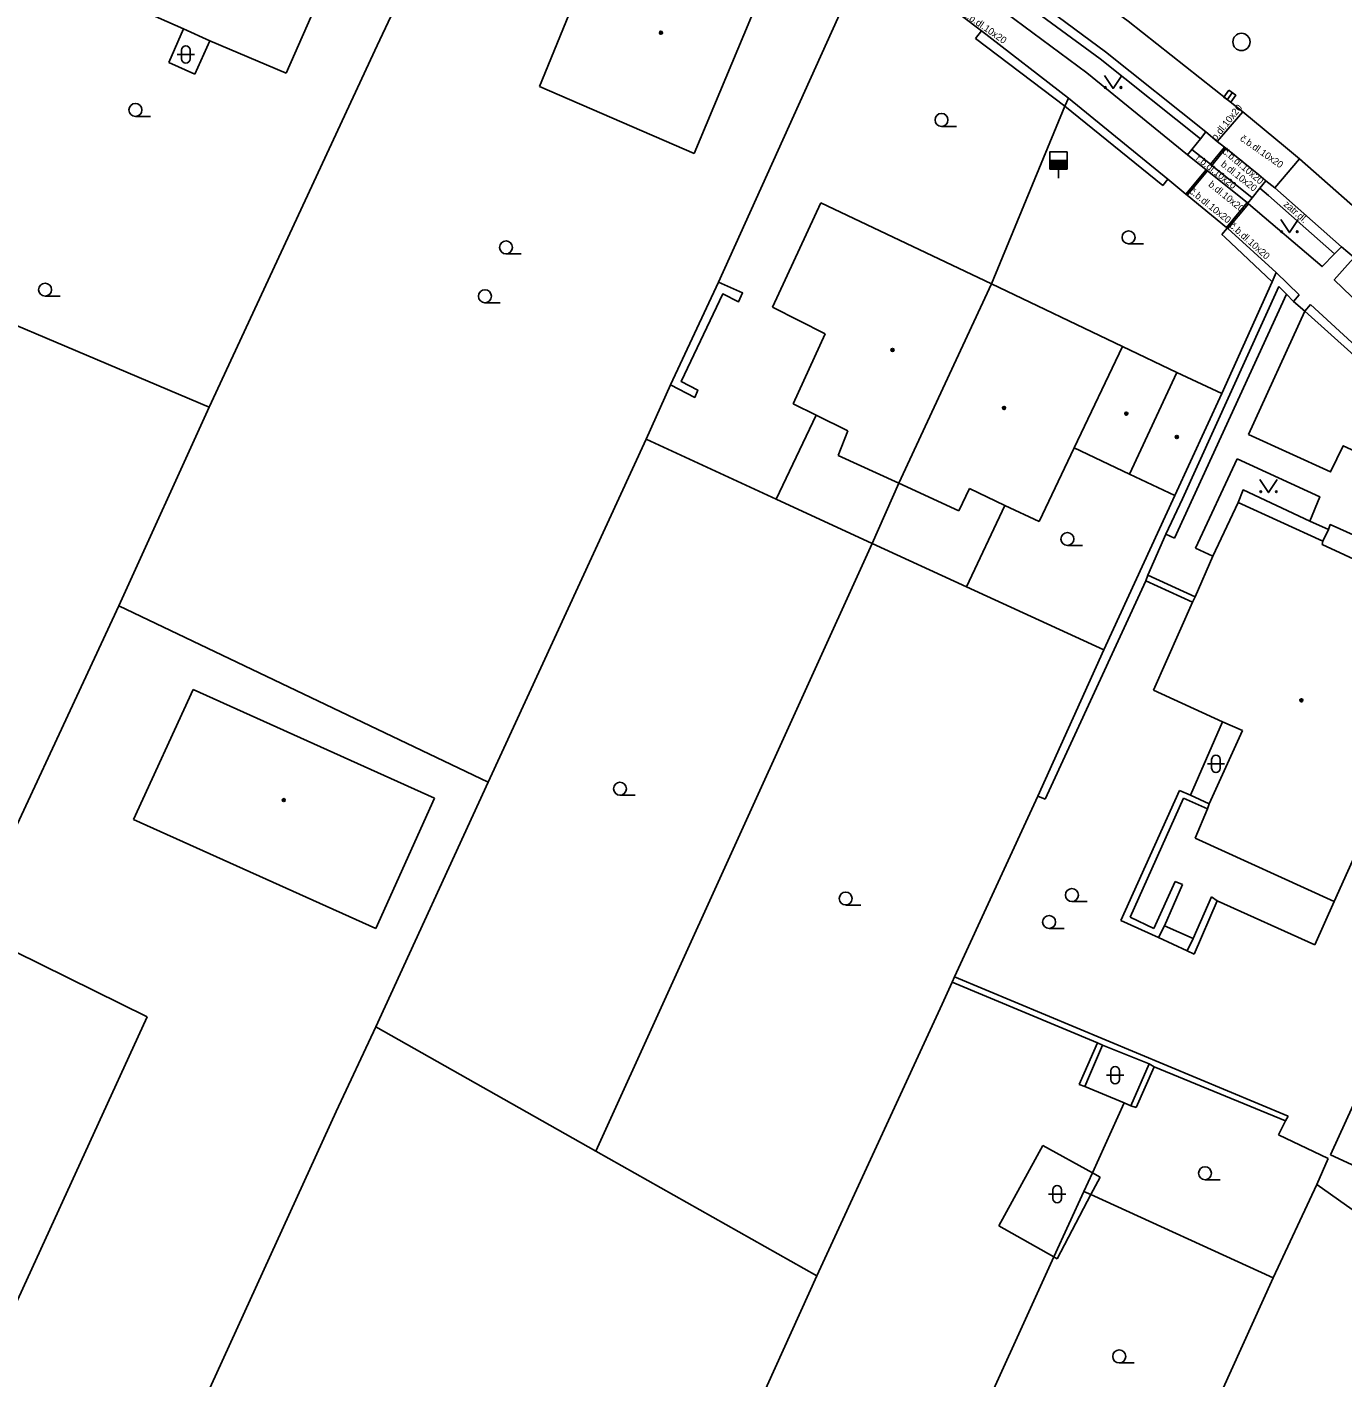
# Model space of a CAD drawing. Extents: x -600309 to -598967, y -1161267 to -1160292.
# Drawn here: x -600033.9 to -599957.7, y -1160488.8 to -1160410.6 of the extents above; entities that cross this region are included whole.
import ezdxf

# ---------------------------------------------------------------- set-up
doc = ezdxf.new("R2010")
doc.units = 0
for name, color, linetype in [('Level 10', 7, 'Continuous'), ('Level 11', 7, 'Continuous'), ('Level 27', 7, 'Continuous'), ('Level 28', 7, 'Continuous'), ('Level 36', 7, 'Continuous'), ('Level 39', 7, 'Continuous'), ('Level 40', 7, 'Continuous'), ('Level 5', 7, 'Continuous'), ('Level 51', 7, 'Continuous'), ('Level 7', 7, 'Continuous'), ('Level 8', 7, 'Continuous')]:
    doc.layers.add(name, color=color, linetype=linetype)

msp = doc.modelspace()

# ---------------------------------------------------------------- linework, layer by layer
at = {"layer": 'Level 10'}
for points in [[(-599964.98, -1160417.21), (-599965.64, -1160416.65), (-599971.45, -1160412.02), (-599975.09, -1160409.33)], [(-599963.51, -1160415.49), (-599964.98, -1160417.21)], [(-599963.51, -1160415.49), (-599961.03, -1160417.53), (-599960.21, -1160418.22)], [(-599960.21, -1160418.22), (-599961.65, -1160419.89)], [(-599957.79, -1160423.3), (-599961.65, -1160419.89)], [(-599957.79, -1160423.3), (-599957.06, -1160423.93)]]:
    msp.add_lwpolyline(points, dxfattribs=at)
at = {"layer": 'Level 11'}
for points in [[(-599976.21, -1160405.76), (-599970.15, -1160410.23), (-599963.51, -1160415.49)], [(-599965.64, -1160416.65), (-599965.96, -1160417.06), (-599966.45, -1160417.68), (-599966.7, -1160417.98), (-599972.54, -1160413.23), (-599977.74, -1160409.37), (-599977.51, -1160409.06), (-599977.11, -1160408.49), (-599976.8, -1160408.07)], [(-599977.11, -1160408.49), (-599971.77, -1160412.43), (-599965.96, -1160417.06)], [(-599966.45, -1160417.68), (-599965.37, -1160418.53), (-599965.29, -1160418.59), (-599962.96, -1160420.48)], [(-599965.37, -1160418.53), (-599964.57, -1160417.54)], [(-599964.49, -1160417.6), (-599965.29, -1160418.59)], [(-599962.17, -1160419.49), (-599962.58, -1160419.14), (-599964.49, -1160417.6), (-599964.57, -1160417.54), (-599964.98, -1160417.21)], [(-599966.7, -1160417.98), (-599965.62, -1160418.84), (-599965.54, -1160418.9), (-599963.25, -1160420.75), (-599963.21, -1160420.78)], [(-599960.21, -1160418.22), (-599955.52, -1160422.35), (-599949.7, -1160427.73), (-599944.43, -1160432.95), (-599942.72, -1160434.71)], [(-599966.81, -1160420.25), (-599965.62, -1160418.84)], [(-599965.54, -1160418.9), (-599966.73, -1160420.31)], [(-599962.17, -1160419.49), (-599962.52, -1160419.92), (-599962.96, -1160420.48), (-599963.21, -1160420.78)], [(-599962.52, -1160419.92), (-599962.02, -1160420.33), (-599958.19, -1160423.71)], [(-599961.65, -1160419.89), (-599962.17, -1160419.49)], [(-599964.45, -1160422.19), (-599963.25, -1160420.75)], [(-599963.17, -1160420.81), (-599964.37, -1160422.25)], [(-599957.79, -1160423.3), (-599958.19, -1160423.71), (-599958.91, -1160424.45), (-599963.17, -1160420.81), (-599963.21, -1160420.78)], [(-599952.02, -1160428.62), (-599952.4, -1160429.04), (-599953.26, -1160429.99), (-599958.21, -1160425.21), (-599957.44, -1160424.36), (-599957.06, -1160423.93)], [(-599993.87, -1160425.35), (-599992.4699, -1160425.98), (-599992.7, -1160426.49), (-599993.62, -1160426.04), (-599996.02, -1160431.11), (-599995.07, -1160431.6), (-599995.24, -1160432.03), (-599996.65, -1160431.31)], [(-599967.45, -1160440.18), (-599960.97, -1160426.05)], [(-599959.91, -1160427.03), (-599963.18, -1160434.17)], [(-599963.18, -1160434.17), (-599958.42, -1160436.34), (-599957.69, -1160434.83), (-599951.4099, -1160437.71), (-599952.09, -1160439.27), (-599947.29, -1160441.39)], [(-599963.83, -1160435.58), (-599966.24, -1160440.75)], [(-599959.62, -1160439.19), (-599959.05, -1160437.78), (-599963.83, -1160435.58)], [(-599963.78, -1160438.11), (-599963.49, -1160437.39), (-599959.62, -1160439.19)], [(-599959.62, -1160439.19), (-599958.53, -1160439.67)], [(-599958.86, -1160440.35), (-599958.53, -1160439.67)], [(-599958.53, -1160439.67), (-599958.44, -1160439.39), (-599954.48, -1160441.17), (-599954.6, -1160441.37)], [(-599967.96, -1160439.95), (-599967.45, -1160440.18)], [(-599966.24, -1160440.75), (-599965.24, -1160441.23)], [(-599969.12, -1160442.6599), (-599966.42, -1160443.88)], [(-599966.27, -1160443.57), (-599969.01, -1160442.33)], [(-599960.88, -1160473.6599), (-599961.03, -1160473.93)]]:
    msp.add_lwpolyline(points, dxfattribs=at)
at = {"layer": 'Level 27'}
msp.add_line((-599964.1153, -1160414.3861), (-599964.4047, -1160414.7939), dxfattribs=at)
msp.add_lwpolyline([(-599964.3192, -1160414.2414), (-599964.6086, -1160414.6492), (-599964.2008, -1160414.9386), (-599963.9114, -1160414.5308)], close=True, dxfattribs=at)
msp.add_circle((-599963.58, -1160411.44), 0.5, dxfattribs=at)
at = {"layer": 'Level 28'}
for p, q in [((-599974.68, -1160418.31), (-599973.68, -1160418.31)), ((-599974.68, -1160418.36), (-599973.68, -1160418.36)), ((-599974.68, -1160418.41), (-599973.68, -1160418.41)), ((-599974.68, -1160418.46), (-599973.68, -1160418.46)), ((-599974.68, -1160418.51), (-599973.68, -1160418.51)), ((-599974.68, -1160418.56), (-599973.68, -1160418.56)), ((-599974.68, -1160418.61), (-599973.68, -1160418.61)), ((-599974.68, -1160418.66), (-599973.68, -1160418.66)), ((-599974.68, -1160418.71), (-599973.68, -1160418.71)), ((-599974.68, -1160418.76), (-599973.68, -1160418.76)), ((-599974.18, -1160418.81), (-599974.18, -1160419.34))]:
    msp.add_line(p, q, dxfattribs=at)
msp.add_lwpolyline([(-599974.68, -1160418.81), (-599973.68, -1160418.81), (-599973.68, -1160417.81), (-599974.68, -1160417.81)], close=True, dxfattribs=at)
at = {"layer": 'Level 36'}
for p, q in [((-600025.216, -1160412.166), (-600024.216, -1160412.166)), ((-600024.966, -1160411.916), (-600024.966, -1160412.416)), ((-600024.466, -1160411.916), (-600024.466, -1160412.416)), ((-600027.63, -1160415.755), (-600026.755, -1160415.755)), ((-599980.95, -1160416.335), (-599980.075, -1160416.335)), ((-599970.12, -1160423.135), (-599969.245, -1160423.135)), ((-600006.17, -1160423.715), (-600005.295, -1160423.715)), ((-600032.86, -1160426.165), (-600031.985, -1160426.165)), ((-600007.39, -1160426.545), (-600006.515, -1160426.545)), ((-599973.6599, -1160440.605), (-599972.7849, -1160440.605)), ((-599965.556, -1160453.256), (-599964.556, -1160453.256)), ((-599965.306, -1160453.006), (-599965.306, -1160453.506)), ((-599964.806, -1160453.006), (-599964.806, -1160453.506)), ((-599999.57, -1160455.065), (-599998.695, -1160455.065)), ((-599986.5, -1160461.425), (-599985.625, -1160461.425)), ((-599973.4, -1160461.225), (-599972.525, -1160461.225)), ((-599974.7199, -1160462.7849), (-599973.8449, -1160462.7849)), ((-599971.396, -1160471.286), (-599970.396, -1160471.286)), ((-599971.146, -1160471.036), (-599971.146, -1160471.536)), ((-599970.646, -1160471.036), (-599970.646, -1160471.536)), ((-599974.506, -1160477.916), (-599974.506, -1160478.416)), ((-599974.006, -1160477.916), (-599974.006, -1160478.416)), ((-599965.69, -1160477.335), (-599964.815, -1160477.335)), ((-599974.756, -1160478.166), (-599973.756, -1160478.166)), ((-599970.6599, -1160487.945), (-599969.7849, -1160487.945))]:
    msp.add_line(p, q, dxfattribs=at)
for points in [[(-599971.51, -1160413.38), (-599971.01, -1160414.13), (-599970.51, -1160413.38)], [(-599961.3, -1160421.73), (-599960.8, -1160422.48), (-599960.3, -1160421.73)], [(-599962.51, -1160436.79), (-599962.01, -1160437.54), (-599961.51, -1160436.79)]]:
    msp.add_lwpolyline(points, dxfattribs=at)
for centre, radius in [((-599971.4602, -1160414.0798), 0.05), ((-599970.5608, -1160414.0798), 0.05), ((-600027.6301, -1160415.3799), 0.375), ((-599980.9501, -1160415.9599), 0.375), ((-599970.1201, -1160422.7599), 0.375), ((-599961.2502, -1160422.4298), 0.05), ((-599960.3508, -1160422.4298), 0.05), ((-600006.1701, -1160423.3399), 0.375), ((-600032.8601, -1160425.7899), 0.375), ((-600007.3901, -1160426.1699), 0.375), ((-599962.4602, -1160437.4898), 0.05), ((-599961.5608, -1160437.4898), 0.05), ((-599973.66, -1160440.2299), 0.375), ((-599999.5701, -1160454.6899), 0.375), ((-599986.5001, -1160461.0499), 0.375), ((-599973.4001, -1160460.8499), 0.375), ((-599974.72, -1160462.4098), 0.375), ((-599965.6901, -1160476.9599), 0.375), ((-599970.66, -1160487.5699), 0.375)]:
    msp.add_circle(centre, radius, dxfattribs=at)
for centre, start, end in [((-600024.7157, -1160411.9163), 0, 180), ((-600024.7157, -1160412.4163), 180, 0), ((-599965.0557, -1160453.0063), 0, 180), ((-599965.0557, -1160453.5063), 180, 0), ((-599970.8957, -1160471.0363), 0, 180), ((-599970.8957, -1160471.5363), 180, 0), ((-599974.2557, -1160477.9163), 0, 180), ((-599974.2557, -1160478.4163), 180, 0)]:
    msp.add_arc(centre, 0.25, start, end, dxfattribs=at)
at = {"layer": 'Level 39'}
for centre, radius in [((-599997.2, -1160410.9099), 0.09), ((-599997.2, -1160410.9099), 0.0398), ((-599983.79, -1160429.28), 0.09), ((-599983.79, -1160429.28), 0.0398), ((-599977.33, -1160432.64), 0.09), ((-599977.33, -1160432.64), 0.0398), ((-599970.25, -1160432.9699), 0.09), ((-599970.25, -1160432.9699), 0.0398), ((-599967.32, -1160434.32), 0.09), ((-599967.32, -1160434.32), 0.0398), ((-599960.11, -1160449.57), 0.09), ((-599960.11, -1160449.57), 0.0398), ((-600019.04, -1160455.35), 0.09), ((-600019.04, -1160455.35), 0.0398)]:
    msp.add_circle(centre, radius, dxfattribs=at)
at = {"layer": 'Level 5'}
for points in [[(-599991.25, -1160408.29), (-599995.28, -1160417.9)], [(-600004.24, -1160414.02), (-600002.19, -1160409.03)], [(-599995.28, -1160417.9), (-600004.24, -1160414.02)], [(-599990.74, -1160426.81), (-599987.94, -1160420.76)], [(-599987.94, -1160420.76), (-599978.05, -1160425.46)], [(-599978.05, -1160425.46), (-599983.42, -1160437)], [(-599978.05, -1160425.46), (-599970.46, -1160429.08)], [(-599987.69, -1160428.35), (-599990.74, -1160426.81)], [(-599989.54, -1160432.4), (-599987.69, -1160428.35)], [(-599970.46, -1160429.08), (-599973.26, -1160434.95)], [(-599967.32, -1160430.58), (-599970.46, -1160429.08)], [(-599967.32, -1160430.58), (-599970.06, -1160436.48)], [(-599967.32, -1160430.58), (-599964.7199, -1160431.81)], [(-599964.7199, -1160431.81), (-599967.43, -1160437.7)], [(-599988.2, -1160433.06), (-599989.54, -1160432.4)], [(-599986.38, -1160433.9699), (-599988.2, -1160433.06)], [(-599986.94, -1160435.39), (-599986.38, -1160433.9699)], [(-599973.26, -1160434.95), (-599975.3, -1160439.2199)], [(-599970.06, -1160436.48), (-599973.26, -1160434.95)], [(-599983.42, -1160437), (-599986.94, -1160435.39)], [(-599967.43, -1160437.7), (-599970.06, -1160436.48)], [(-599979.95, -1160438.6), (-599983.42, -1160437)], [(-599979.32, -1160437.31), (-599979.95, -1160438.6)], [(-599977.28, -1160438.28), (-599979.32, -1160437.31)], [(-599965.24, -1160441.23), (-599963.78, -1160438.11)], [(-599963.78, -1160438.11), (-599958.86, -1160440.35)], [(-599975.3, -1160439.2199), (-599977.28, -1160438.28)], [(-599958.86, -1160440.35), (-599958.9099, -1160440.55)], [(-599966.27, -1160443.57), (-599965.24, -1160441.23)], [(-599958.9099, -1160440.55), (-599955.02, -1160442.34)], [(-599966.42, -1160443.88), (-599966.27, -1160443.57)], [(-599968.68, -1160448.98), (-599966.42, -1160443.88)], [(-600027.75, -1160456.48), (-600024.28, -1160448.95)], [(-600024.28, -1160448.95), (-600010.32, -1160455.23)], [(-599964.67, -1160450.81), (-599968.68, -1160448.98)], [(-599965.45, -1160455.57), (-599963.52, -1160451.31)], [(-599963.52, -1160451.31), (-599964.67, -1160450.81)], [(-600010.32, -1160455.23), (-600013.71, -1160462.78)], [(-599966.27, -1160457.56), (-599965.55, -1160455.85)], [(-599965.55, -1160455.85), (-599965.45, -1160455.57)], [(-599955.84, -1160455.96), (-599958.21, -1160461.23)], [(-600013.71, -1160462.78), (-600027.75, -1160456.48)], [(-599958.21, -1160461.23), (-599966.27, -1160457.56)], [(-599955.9, -1160470.36), (-599958.43, -1160475.89)], [(-599955.2, -1160477.38), (-599958.43, -1160475.89)]]:
    msp.add_lwpolyline(points, dxfattribs=at)
at = {"layer": 'Level 51'}
for points in [[(-600018.9, -1160413.25), (-600012.83, -1160399.42)], [(-600032.13, -1160407.46), (-600024.85, -1160410.68)], [(-600024.85, -1160410.68), (-600025.7, -1160412.64)], [(-600024.85, -1160410.68), (-600023.32, -1160411.37)], [(-600024.2, -1160413.3), (-600023.32, -1160411.37)], [(-600023.32, -1160411.37), (-600018.9, -1160413.25)], [(-600023.36, -1160432.59), (-600013.63, -1160411.64)], [(-600025.7, -1160412.64), (-600024.2, -1160413.3)], [(-600044.06, -1160423.83), (-600023.36, -1160432.59)], [(-600028.59, -1160444.1), (-600023.36, -1160432.59)], [(-599988.2, -1160433.06), (-599990.52, -1160437.93)], [(-600007.2, -1160454.31), (-599998.05, -1160434.45)], [(-599998.05, -1160434.45), (-599990.52, -1160437.93)], [(-599983.42, -1160437), (-599984.9699, -1160440.48)], [(-599990.52, -1160437.93), (-599984.9699, -1160440.48)], [(-599977.28, -1160438.28), (-599979.51, -1160442.99)], [(-599984.9699, -1160440.48), (-600000.96, -1160475.68)], [(-599984.9699, -1160440.48), (-599979.51, -1160442.99)], [(-599979.51, -1160442.99), (-599971.55, -1160446.64)], [(-600037.31, -1160462.82), (-600028.59, -1160444.1)], [(-600007.2, -1160454.31), (-600028.59, -1160444.1)], [(-599966.54, -1160455.06), (-599964.67, -1160450.81)], [(-600013.71, -1160468.49), (-600007.2, -1160454.31)], [(-599975.37, -1160455.13), (-599980.19, -1160465.58)], [(-599967.17, -1160454.79), (-599970.57, -1160462.33)], [(-599970.03, -1160462.13), (-599966.93, -1160455.23)], [(-599966.54, -1160455.06), (-599967.17, -1160454.79)], [(-599966.93, -1160455.23), (-599965.55, -1160455.85)], [(-599965.45, -1160455.57), (-599966.54, -1160455.06)], [(-599967.42, -1160460.07), (-599968.6599, -1160462.78)], [(-599968.04, -1160462.64), (-599966.99, -1160460.24)], [(-599967.42, -1160460.07), (-599966.99, -1160460.24)], [(-599965.32, -1160460.96), (-599966.38, -1160463.37)], [(-599964.98, -1160461.18), (-599966.31, -1160464.27)], [(-599965.32, -1160460.96), (-599964.98, -1160461.18)], [(-599959.33, -1160463.73), (-599964.98, -1160461.18)], [(-599958.21, -1160461.23), (-599959.33, -1160463.73)], [(-599968.38, -1160463.31), (-599970.57, -1160462.33)], [(-599968.6599, -1160462.78), (-599970.03, -1160462.13)], [(-600026.96, -1160467.9), (-600036.15, -1160463.36), (-600036.99, -1160462.96)], [(-599968.38, -1160463.31), (-599968.04, -1160462.64)], [(-599966.38, -1160463.37), (-599968.04, -1160462.64)], [(-599966.73, -1160464.08), (-599968.38, -1160463.31)], [(-599966.38, -1160463.37), (-599966.73, -1160464.08)], [(-599966.31, -1160464.27), (-599966.73, -1160464.08)], [(-599980.33, -1160465.9), (-599980.92, -1160467.1599)], [(-599980.19, -1160465.58), (-599980.33, -1160465.9)], [(-599971.9099, -1160469.4), (-599980.33, -1160465.9)], [(-599980.19, -1160465.58), (-599960.88, -1160473.6599)], [(-599980.92, -1160467.1599), (-599988.18, -1160482.9)], [(-600053.69, -1160526.27), (-600026.96, -1160467.9)], [(-600016, -1160473.39), (-600013.71, -1160468.49)], [(-600013.71, -1160468.49), (-600000.96, -1160475.68)], [(-599971.9099, -1160469.4), (-599972.68, -1160471.1599)], [(-599972.38, -1160471.3), (-599971.62, -1160469.54)], [(-599971.62, -1160469.54), (-599971.9099, -1160469.4)], [(-599968.93, -1160470.63), (-599971.62, -1160469.54)], [(-599968.93, -1160470.63), (-599969.99, -1160473.05)], [(-599969.67, -1160473.15), (-599968.63, -1160470.79)], [(-599968.63, -1160470.79), (-599968.93, -1160470.63)], [(-599961.03, -1160473.93), (-599968.63, -1160470.79)], [(-599972.68, -1160471.1599), (-599972.9699, -1160471.83)], [(-599972.65, -1160471.94), (-599972.38, -1160471.3)], [(-599972.9699, -1160471.83), (-599972.65, -1160471.94)], [(-599972.65, -1160471.94), (-599970.38, -1160472.89)], [(-599970.38, -1160472.89), (-599972.21, -1160476.94)], [(-599970.38, -1160472.89), (-599969.99, -1160473.05)], [(-599969.99, -1160473.05), (-599969.67, -1160473.15)], [(-600043.27, -1160533.03), (-600016, -1160473.39)], [(-599961.44, -1160474.74), (-599961.03, -1160473.93)], [(-599958.56, -1160476.1), (-599961.44, -1160474.74)], [(-599977.64, -1160480), (-599975.08, -1160475.35)], [(-599975.08, -1160475.35), (-599972.21, -1160476.94)], [(-600000.96, -1160475.68), (-599988.18, -1160482.9)], [(-599959.2199, -1160477.62), (-599958.56, -1160476.1)], [(-599972.21, -1160476.94), (-599972.7, -1160478.02)], [(-599971.77, -1160477.18), (-599972.3, -1160478.2)], [(-599972.21, -1160476.94), (-599971.77, -1160477.18)], [(-599961.74, -1160483.02), (-599959.2199, -1160477.62)], [(-599959.2199, -1160477.62), (-599950.1, -1160484.05)], [(-599972.7, -1160478.02), (-599974.44, -1160481.81)], [(-599972.3, -1160478.2), (-599974.25, -1160481.92)], [(-599972.7, -1160478.02), (-599972.3, -1160478.2)], [(-599972.3, -1160478.2), (-599961.74, -1160483.02)], [(-599974.44, -1160481.81), (-599977.64, -1160480)], [(-599974.44, -1160481.81), (-599979.59, -1160493.09)], [(-599974.25, -1160481.92), (-599974.44, -1160481.81)], [(-599988.18, -1160482.9), (-600011.37, -1160534.13)], [(-599964.73, -1160489.62), (-599961.74, -1160483.02)]]:
    msp.add_lwpolyline(points, dxfattribs=at)
at = {"layer": 'Level 7'}
for points in [[(-600013.63, -1160411.64), (-600005.05, -1160393.41), (-600004.91, -1160393.1)], [(-599993.87, -1160425.35), (-599985.41, -1160406.62), (-599985.17, -1160406.08)], [(-599978.64, -1160410.79), (-599978.98, -1160411.25)], [(-599978.98, -1160411.25), (-599973.8, -1160415.17)], [(-599978.64, -1160410.79), (-599973.6, -1160414.69), (-599967.85, -1160419.39)], [(-599973.8, -1160415.17), (-599978.05, -1160425.46)], [(-599973.8, -1160415.17), (-599973.6, -1160414.69)], [(-599973.8, -1160415.17), (-599968.13, -1160419.76)], [(-599967.85, -1160419.39), (-599968.13, -1160419.76)], [(-599964.41, -1160422.22), (-599964.72, -1160422.59)], [(-599964.41, -1160422.22), (-599964.37, -1160422.25), (-599961.57, -1160424.8), (-599960.23, -1160426.09)], [(-599964.72, -1160422.59), (-599964.54, -1160422.75)], [(-599964.54, -1160422.75), (-599961.8, -1160425.34)], [(-599961.57, -1160424.8), (-599961.8, -1160425.34)], [(-599996.65, -1160431.31), (-599993.87, -1160425.35)], [(-599967, -1160437.9099), (-599961.4099, -1160425.6)], [(-599961.8, -1160425.34), (-599964.7199, -1160431.81)], [(-599960.56, -1160426.47), (-599960.97, -1160426.05), (-599961.4099, -1160425.6)], [(-599960.56, -1160426.47), (-599960.23, -1160426.09)], [(-599959.58, -1160426.65), (-599959.91, -1160427.03)], [(-599959.91, -1160427.03), (-599957.06, -1160429.61)], [(-599959.58, -1160426.65), (-599954.08, -1160431.71), (-599946.62, -1160439.17), (-599946.55, -1160439.24), (-599946.12, -1160439.7)], [(-599998.05, -1160434.45), (-599996.65, -1160431.31)], [(-599967.43, -1160437.7), (-599971.55, -1160446.64)], [(-599967, -1160437.9099), (-599967.96, -1160439.95)], [(-599967.96, -1160439.95), (-599969.01, -1160442.33)], [(-599969.12, -1160442.6599), (-599974.95, -1160455.29)], [(-599969.01, -1160442.33), (-599969.12, -1160442.6599)], [(-599971.55, -1160446.64), (-599975.37, -1160455.13)], [(-599974.95, -1160455.29), (-599975.37, -1160455.13)]]:
    msp.add_lwpolyline(points, dxfattribs=at)
at = {"layer": 'Level 8'}
for points in [[(-599978.64, -1160410.79), (-599979.74, -1160409.97), (-599979.82, -1160409.91), (-599982.2, -1160408.16), (-599982.24, -1160408.13)], [(-599967.85, -1160419.39), (-599966.81, -1160420.25), (-599966.73, -1160420.31), (-599964.45, -1160422.19), (-599964.41, -1160422.22)], [(-599959.91, -1160427.03), (-599960.56, -1160426.47)]]:
    msp.add_lwpolyline(points, dxfattribs=at)

# ---------------------------------------------------------------- texts
at = {"layer": 'Level 40'}
for s, height, rotation, p in [('č.b.dl.10x20', 0.399978, 325, (-599979.72, -1160409.92)), ('b.dl.10x20', 0.4, 51, (-599965.06, -1160417.18)), ('č.b.dl.10x20', 0.399978, 324.961397, (-599963.7, -1160417.12)), ('č.b.dl.10x20', 0.399978, 319.637217, (-599964.71, -1160417.85)), ('r.b.dl.10x20', 0.400002, 321.581944, (-599966.26, -1160418.25)), ('b.dl.10x20', 0.4, 321.581944, (-599964.81, -1160418.6)), ('č.b.dl.10x20', 0.399978, 321, (-599966.63, -1160420.16)), ('b.dl.10x20', 0.39999, 321, (-599965.53, -1160419.76)), ('zatr.dl.', 0.4, 318.541986, (-599961.17, -1160420.9)), ('č.b.dl.10x20', 0.399978, 318, (-599964.3, -1160422.14))]:
    msp.add_text(s, height=height, rotation=rotation, dxfattribs=at).set_placement(p)

doc.saveas('drawing.dxf')
